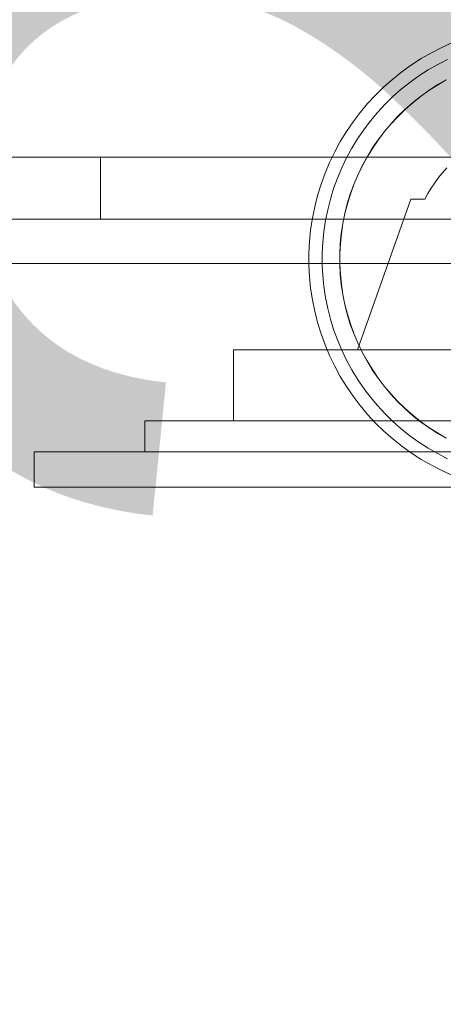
# Model space of a CAD drawing. Header units: millimetres. Extents: x -1970 to 61924, y -58230 to 6847.
# Tile 654 of 656: x 24132 to 24227, y 1073 to 1295. Entities that reach past the tile are written whole.
import ezdxf

# ---------------------------------------------------------------- set-up
doc = ezdxf.new("R2010")
doc.units = ezdxf.units.MM
for name, color, linetype, lineweight in [('COTAS_O', 1, 'Continuous', 0), ('COTAS_P', 1, 'Continuous', 0), ('lateral_briquetadora', 7, 'Continuous', 0), ('lateral_C05', 7, 'Continuous', 0)]:
    doc.layers.add(name, color=color, linetype=linetype, lineweight=lineweight)
doc.dimstyles.new('R19_100', dxfattribs={"dimtxt": 250, "dimasz": 150, "dimexe": 150, "dimexo": 80, "dimgap": 100, "dimtad": 1, "dimtih": 1, "dimtoh": 1, "dimdsep": 46, "dimcen": 0.09, "dimadec": 0, "dimazin": 0, "dimtfac": 1, "dimtdec": 4, "dimtofl": 0, "dimtmove": 0, "dimatfit": 3, "dimfxl": 1, "dimtolj": 1, "dimtzin": 0, "dimarcsym": 0})

# ---------------------------------------------------------------- blocks, each defined once
blk = doc.blocks.new('DIM_R26_4')
at = {"layer": 'COTAS_P'}
for p, q in [((15248.37, 1279.09), (24311.82, 4109.09)), ((24311.82, 4109.09), (24155.23, 4107.34)), ((24311.82, 4109.09), (24182.05, 4021.43)), ((24580.07, 3250), (24311.82, 4109.09)), ((15248.37, 1279.09), (15378.14, 1366.76)), ((15248.37, 1279.09), (15404.97, 1280.85)), ((15516.62, 420), (15248.37, 1279.09))]:
    blk.add_line(p, q, dxfattribs=at)
blk.add_text('9495 P', height=250, rotation=17.3406, dxfattribs=at).set_placement((19750.29, 2789.55))
blk = doc.blocks.new('DIM_R26_23')
at = {"layer": 'COTAS_O'}
for p, q in [((23750.07, 2330), (24450.07, 2330)), ((24450.07, 2330), (24405.07, 2180)), ((24450.07, 0), (24450.07, 2330)), ((24450.07, 2330), (24495.07, 2180)), ((24450.07, 0), (24405.07, 150)), ((24450.07, 0), (24495.07, 150)), ((23750.07, 0), (24450.07, 0))]:
    blk.add_line(p, q, dxfattribs=at)
blk.add_text('2330 O', height=250, rotation=90, dxfattribs=at).set_placement((24350.07, 1165))

msp = doc.modelspace()

# ---------------------------------------------------------------- linework, layer by layer
at = {"layer": 'lateral_briquetadora'}
for p, q in [((23750.067, 1264), (25950.067, 1264)), ((23750.067, 1264), (24150.067, 1264)), ((24980.067, 1264), (24000.067, 1264)), ((24150.067, 1250), (24150.067, 1264)), ((24150.067, 1264), (25950.067, 1264)), ((23750.067, 1250), (25950.067, 1250)), ((23900.067, 1250), (25800.067, 1250)), ((23900.067, 1250), (24150.067, 1250)), ((24150.067, 1250), (25800.067, 1250)), ((23750.067, 1240), (25950.067, 1240)), ((23900.067, 1240), (25800.067, 1240))]:
    msp.add_line(p, q, dxfattribs=at)
at = {"layer": 'lateral_C05'}
for p, q in [((24224.72, 1287.546), (24227.072, 1288.751)), ((24227.072, 1288.751), (24229.48, 1289.838)), ((24222.431, 1286.224), (24224.72, 1287.546)), ((24218.066, 1283.248), (24220.212, 1284.791)), ((24220.212, 1284.791), (24222.431, 1286.224)), ((24223.996, 1283.665), (24226.155, 1284.911)), ((24226.155, 1284.911), (24228.373, 1286.048)), ((24216, 1281.6), (24218.066, 1283.248)), ((24219.877, 1280.857), (24221.901, 1282.312)), ((24221.901, 1282.312), (24223.996, 1283.665)), ((24212.127, 1278.007), (24214.018, 1279.852)), ((24214.018, 1279.852), (24216, 1281.6)), ((24217.928, 1279.302), (24219.877, 1280.857)), ((24224.132, 1279.04), (24226.061, 1280.286)), ((24224.155, 1279.007), (24226.081, 1280.251)), ((24226.061, 1280.286), (24228.049, 1281.433)), ((24226.081, 1280.251), (24228.068, 1281.398)), ((24210.329, 1276.069), (24212.127, 1278.007)), ((24214.274, 1275.912), (24216.059, 1277.653)), ((24216.059, 1277.653), (24217.928, 1279.302)), ((24220.474, 1276.269), (24222.268, 1277.7)), ((24220.499, 1276.238), (24222.292, 1277.668)), ((24222.268, 1277.7), (24224.132, 1279.04)), ((24222.292, 1277.668), (24224.155, 1279.007)), ((24208.63, 1274.045), (24210.329, 1276.069)), ((24212.578, 1274.084), (24214.274, 1275.912)), ((24218.752, 1274.75), (24220.474, 1276.269)), ((24218.78, 1274.72), (24220.499, 1276.238)), ((24207.035, 1271.938), (24208.63, 1274.045)), ((24210.976, 1272.174), (24212.578, 1274.084)), ((24215.548, 1271.464), (24217.109, 1273.147)), ((24215.578, 1271.438), (24217.138, 1273.119)), ((24217.109, 1273.147), (24218.752, 1274.75)), ((24217.138, 1273.119), (24218.78, 1274.72)), ((24205.546, 1269.755), (24207.035, 1271.938)), ((24209.471, 1270.187), (24210.976, 1272.174)), ((24214.072, 1269.705), (24215.548, 1271.464)), ((24214.103, 1269.681), (24215.578, 1271.438)), ((24204.168, 1267.5), (24205.546, 1269.755)), ((24208.066, 1268.127), (24209.471, 1270.187)), ((24212.686, 1267.876), (24214.072, 1269.705)), ((24212.718, 1267.852), (24214.103, 1269.681)), ((24202.904, 1265.179), (24204.168, 1267.5)), ((24206.766, 1266), (24208.066, 1268.127)), ((24211.393, 1265.979), (24212.686, 1267.876)), ((24211.426, 1265.957), (24212.718, 1267.852)), ((24201.758, 1262.798), (24202.904, 1265.179)), ((24205.574, 1263.811), (24206.766, 1266)), ((24210.196, 1264.02), (24211.393, 1265.979)), ((24210.23, 1264), (24211.426, 1265.957)), ((24200.731, 1260.363), (24201.758, 1262.798)), ((24204.492, 1261.564), (24205.574, 1263.811)), ((24208.102, 1259.936), (24209.098, 1262.004)), ((24208.138, 1259.919), (24209.133, 1261.986)), ((24209.098, 1262.004), (24210.196, 1264.02)), ((24209.133, 1261.986), (24210.23, 1264)), ((24199.827, 1257.88), (24200.731, 1260.363)), ((24203.524, 1259.267), (24204.492, 1261.564)), ((24207.21, 1257.82), (24208.102, 1259.936)), ((24207.247, 1257.806), (24208.138, 1259.919)), ((24226.345, 1259.364), (24227.254, 1260.481)), ((24227.254, 1260.481), (24228.215, 1261.554)), ((24199.048, 1255.355), (24199.827, 1257.88)), ((24202.671, 1256.924), (24203.524, 1259.267)), ((24206.425, 1255.663), (24207.21, 1257.82)), ((24206.463, 1255.65), (24207.247, 1257.806)), ((24224.694, 1257.006), (24225.491, 1258.205)), ((24225.491, 1258.205), (24226.345, 1259.364)), ((24198.396, 1252.794), (24199.048, 1255.355)), ((24201.936, 1254.542), (24202.671, 1256.924)), ((24205.748, 1253.469), (24206.425, 1255.663)), ((24205.787, 1253.459), (24206.463, 1255.65)), ((24223.277, 1254.5), (24223.955, 1255.77)), ((24223.955, 1255.77), (24224.694, 1257.006)), ((24201.321, 1252.126), (24201.936, 1254.542)), ((24205.182, 1251.245), (24205.748, 1253.469)), ((24205.221, 1251.236), (24205.787, 1253.459)), ((24208.067, 1220.5), (24220.067, 1254.5)), ((24220.067, 1254.5), (24223.277, 1254.5)), ((24197.873, 1250.203), (24198.396, 1252.794)), ((24200.827, 1249.682), (24201.321, 1252.126)), ((24204.727, 1248.995), (24205.182, 1251.245)), ((24204.766, 1248.988), (24205.221, 1251.236)), ((24197.479, 1247.59), (24197.873, 1250.203)), ((24200.456, 1247.217), (24200.827, 1249.682)), ((24204.385, 1246.725), (24204.727, 1248.995)), ((24204.424, 1246.72), (24204.766, 1248.988)), ((24197.216, 1244.961), (24197.479, 1247.59)), ((24200.207, 1244.737), (24200.456, 1247.217)), ((24204.156, 1244.441), (24204.385, 1246.725)), ((24204.196, 1244.438), (24204.424, 1246.72)), ((24197.084, 1242.321), (24197.216, 1244.961)), ((24200.083, 1242.247), (24200.207, 1244.737)), ((24204.042, 1242.148), (24204.156, 1244.441)), ((24204.082, 1242.147), (24204.196, 1244.438)), ((24197.084, 1239.679), (24197.084, 1242.321)), ((24200.083, 1239.753), (24200.083, 1242.247)), ((24204.042, 1239.852), (24204.042, 1242.148)), ((24204.082, 1239.853), (24204.082, 1242.147)), ((24197.216, 1237.039), (24197.084, 1239.679)), ((24200.207, 1237.263), (24200.083, 1239.753)), ((24204.156, 1237.559), (24204.042, 1239.852)), ((24204.196, 1237.562), (24204.082, 1239.853)), ((24204.385, 1235.275), (24204.156, 1237.559)), ((24204.424, 1235.28), (24204.196, 1237.562)), ((24197.479, 1234.41), (24197.216, 1237.039)), ((24200.456, 1234.783), (24200.207, 1237.263)), ((24204.727, 1233.005), (24204.385, 1235.275)), ((24204.766, 1233.012), (24204.424, 1235.28)), ((24197.873, 1231.797), (24197.479, 1234.41)), ((24200.827, 1232.318), (24200.456, 1234.783)), ((24205.182, 1230.755), (24204.727, 1233.005)), ((24205.221, 1230.764), (24204.766, 1233.012)), ((24198.396, 1229.206), (24197.873, 1231.797)), ((24201.321, 1229.874), (24200.827, 1232.318)), ((24205.748, 1228.531), (24205.182, 1230.755)), ((24205.787, 1228.541), (24205.221, 1230.764)), ((24199.048, 1226.645), (24198.396, 1229.206)), ((24201.936, 1227.458), (24201.321, 1229.874)), ((24206.425, 1226.337), (24205.748, 1228.531)), ((24206.463, 1226.35), (24205.787, 1228.541)), ((24199.827, 1224.12), (24199.048, 1226.645)), ((24202.671, 1225.076), (24201.936, 1227.458)), ((24207.21, 1224.18), (24206.425, 1226.337)), ((24207.247, 1224.194), (24206.463, 1226.35)), ((24200.731, 1221.637), (24199.827, 1224.12)), ((24203.524, 1222.733), (24202.671, 1225.076)), ((24208.102, 1222.064), (24207.21, 1224.18)), ((24208.138, 1222.081), (24207.247, 1224.194)), ((24204.492, 1220.436), (24203.524, 1222.733)), ((24209.098, 1219.996), (24208.102, 1222.064)), ((24209.133, 1220.014), (24208.138, 1222.081)), ((24180.067, 1204.5), (24180.067, 1220.5)), ((24180.067, 1220.5), (24320.067, 1220.5)), ((24188.57, 1220.5), (24188.586, 1220.5)), ((24188.586, 1220.5), (24188.618, 1220.5)), ((24188.618, 1220.5), (24188.666, 1220.5)), ((24188.666, 1220.5), (24188.73, 1220.5)), ((24188.73, 1220.5), (24188.81, 1220.5)), ((24188.81, 1220.5), (24188.906, 1220.5)), ((24188.906, 1220.5), (24189.017, 1220.5)), ((24189.017, 1220.5), (24189.143, 1220.5)), ((24189.143, 1220.5), (24189.283, 1220.5)), ((24189.283, 1220.5), (24189.438, 1220.5)), ((24189.438, 1220.5), (24189.607, 1220.5)), ((24189.607, 1220.5), (24189.79, 1220.5)), ((24189.79, 1220.5), (24189.986, 1220.5)), ((24189.986, 1220.5), (24190.194, 1220.5)), ((24190.194, 1220.5), (24190.414, 1220.5)), ((24190.414, 1220.5), (24190.646, 1220.5)), ((24190.646, 1220.5), (24190.889, 1220.5)), ((24190.889, 1220.5), (24191.143, 1220.5)), ((24191.143, 1220.5), (24191.406, 1220.5)), ((24191.406, 1220.5), (24191.678, 1220.5)), ((24191.678, 1220.5), (24191.959, 1220.5)), ((24191.959, 1220.5), (24192.247, 1220.5)), ((24192.247, 1220.5), (24192.543, 1220.5)), ((24192.543, 1220.5), (24192.844, 1220.5)), ((24192.844, 1220.5), (24193.152, 1220.5)), ((24193.152, 1220.5), (24193.464, 1220.5)), ((24193.464, 1220.5), (24193.78, 1220.5)), ((24193.78, 1220.5), (24194.099, 1220.5)), ((24194.099, 1220.5), (24194.42, 1220.5)), ((24194.42, 1220.5), (24194.743, 1220.5)), ((24195.067, 1220.5), (24194.743, 1220.5)), ((24200.067, 1220.5), (24195.067, 1220.5)), ((24200.067, 1220.5), (24200.386, 1220.5)), ((24200.386, 1220.5), (24200.705, 1220.5)), ((24200.705, 1220.5), (24201.021, 1220.5)), ((24201.758, 1219.202), (24200.731, 1221.637)), ((24201.021, 1220.5), (24201.336, 1220.5)), ((24201.336, 1220.5), (24201.647, 1220.5)), ((24201.647, 1220.5), (24201.954, 1220.5)), ((24201.954, 1220.5), (24202.257, 1220.5)), ((24202.257, 1220.5), (24202.555, 1220.5)), ((24202.555, 1220.5), (24202.847, 1220.5)), ((24202.847, 1220.5), (24203.132, 1220.5)), ((24203.132, 1220.5), (24203.409, 1220.5)), ((24203.409, 1220.5), (24203.679, 1220.5)), ((24203.679, 1220.5), (24203.94, 1220.5)), ((24203.94, 1220.5), (24204.191, 1220.5)), ((24204.191, 1220.5), (24204.433, 1220.5)), ((24204.433, 1220.5), (24204.664, 1220.5)), ((24205.574, 1218.189), (24204.492, 1220.436)), ((24204.664, 1220.5), (24204.884, 1220.5)), ((24204.884, 1220.5), (24205.092, 1220.5)), ((24205.092, 1220.5), (24205.288, 1220.5)), ((24205.288, 1220.5), (24205.472, 1220.5)), ((24205.472, 1220.5), (24205.643, 1220.5)), ((24205.643, 1220.5), (24205.8, 1220.5)), ((24205.8, 1220.5), (24205.943, 1220.5)), ((24206.073, 1220.5), (24205.943, 1220.5)), ((24206.188, 1220.5), (24206.073, 1220.5)), ((24206.288, 1220.5), (24206.188, 1220.5)), ((24206.373, 1220.5), (24206.288, 1220.5)), ((24206.443, 1220.5), (24206.373, 1220.5)), ((24206.497, 1220.5), (24206.443, 1220.5)), ((24206.536, 1220.5), (24206.497, 1220.5)), ((24206.56, 1220.5), (24206.536, 1220.5)), ((24208.067, 1220.5), (24228.164, 1220.5)), ((24210.196, 1217.98), (24209.098, 1219.996)), ((24210.23, 1218), (24209.133, 1220.014)), ((24202.904, 1216.821), (24201.758, 1219.202)), ((24206.766, 1216), (24205.574, 1218.189)), ((24211.393, 1216.021), (24210.196, 1217.98)), ((24211.426, 1216.043), (24210.23, 1218)), ((24204.168, 1214.5), (24202.904, 1216.821)), ((24208.066, 1213.873), (24206.766, 1216)), ((24212.686, 1214.124), (24211.393, 1216.021)), ((24212.718, 1214.148), (24211.426, 1216.043)), ((24205.546, 1212.245), (24204.168, 1214.5)), ((24209.471, 1211.813), (24208.066, 1213.873)), ((24214.072, 1212.295), (24212.686, 1214.124)), ((24214.103, 1212.319), (24212.718, 1214.148)), ((24207.035, 1210.062), (24205.546, 1212.245)), ((24210.976, 1209.826), (24209.471, 1211.813)), ((24215.548, 1210.536), (24214.072, 1212.295)), ((24215.578, 1210.562), (24214.103, 1212.319)), ((24208.63, 1207.955), (24207.035, 1210.062)), ((24212.578, 1207.916), (24210.976, 1209.826)), ((24217.109, 1208.853), (24215.548, 1210.536)), ((24217.138, 1208.881), (24215.578, 1210.562)), ((24218.752, 1207.25), (24217.109, 1208.853)), ((24218.78, 1207.28), (24217.138, 1208.881)), ((24210.329, 1205.931), (24208.63, 1207.955)), ((24214.274, 1206.088), (24212.578, 1207.916)), ((24220.474, 1205.731), (24218.752, 1207.25)), ((24220.499, 1205.762), (24218.78, 1207.28)), ((24160.067, 1204.5), (24160.067, 1197.5)), ((24160.067, 1204.5), (24340.067, 1204.5)), ((24180.067, 1204.5), (24320.067, 1204.5)), ((24188.57, 1204.5), (24188.586, 1204.5)), ((24188.586, 1204.5), (24188.618, 1204.5)), ((24188.618, 1204.5), (24188.666, 1204.5)), ((24188.666, 1204.5), (24188.73, 1204.5)), ((24188.73, 1204.5), (24188.81, 1204.5)), ((24188.81, 1204.5), (24188.906, 1204.5)), ((24188.906, 1204.5), (24189.017, 1204.5)), ((24189.017, 1204.5), (24189.143, 1204.5)), ((24189.143, 1204.5), (24189.283, 1204.5)), ((24189.283, 1204.5), (24189.438, 1204.5)), ((24189.438, 1204.5), (24189.607, 1204.5)), ((24189.607, 1204.5), (24189.79, 1204.5)), ((24189.79, 1204.5), (24189.986, 1204.5)), ((24189.986, 1204.5), (24190.194, 1204.5)), ((24190.194, 1204.5), (24190.414, 1204.5)), ((24190.414, 1204.5), (24190.646, 1204.5)), ((24190.646, 1204.5), (24190.889, 1204.5)), ((24190.889, 1204.5), (24191.143, 1204.5)), ((24191.143, 1204.5), (24191.406, 1204.5)), ((24191.406, 1204.5), (24191.678, 1204.5)), ((24191.678, 1204.5), (24191.959, 1204.5)), ((24191.959, 1204.5), (24192.247, 1204.5)), ((24192.074, 1204.5), (24192.095, 1204.5)), ((24192.095, 1204.5), (24192.129, 1204.5)), ((24192.129, 1204.5), (24192.177, 1204.5)), ((24192.177, 1204.5), (24192.238, 1204.5)), ((24192.238, 1204.5), (24192.312, 1204.5)), ((24192.247, 1204.5), (24192.543, 1204.5)), ((24192.312, 1204.5), (24192.399, 1204.5)), ((24192.399, 1204.5), (24192.499, 1204.5)), ((24192.499, 1204.5), (24192.612, 1204.5)), ((24192.543, 1204.5), (24192.844, 1204.5)), ((24192.612, 1204.5), (24192.737, 1204.5)), ((24192.737, 1204.5), (24192.874, 1204.5)), ((24192.844, 1204.5), (24193.152, 1204.5)), ((24192.874, 1204.5), (24193.023, 1204.5)), ((24193.023, 1204.5), (24193.183, 1204.5)), ((24193.152, 1204.5), (24193.464, 1204.5)), ((24193.183, 1204.5), (24193.354, 1204.5)), ((24193.354, 1204.5), (24193.536, 1204.5)), ((24193.464, 1204.5), (24193.78, 1204.5)), ((24193.536, 1204.5), (24193.727, 1204.5)), ((24193.727, 1204.5), (24193.928, 1204.5)), ((24193.78, 1204.5), (24194.099, 1204.5)), ((24193.928, 1204.5), (24194.138, 1204.5)), ((24194.099, 1204.5), (24194.42, 1204.5)), ((24194.138, 1204.5), (24194.357, 1204.5)), ((24194.357, 1204.5), (24194.583, 1204.5)), ((24194.42, 1204.5), (24194.743, 1204.5)), ((24194.583, 1204.5), (24194.817, 1204.5)), ((24195.067, 1204.5), (24194.743, 1204.5)), ((24194.817, 1204.5), (24195.058, 1204.5)), ((24195.058, 1204.5), (24195.305, 1204.5)), ((24200.067, 1204.5), (24195.067, 1204.5)), ((24195.305, 1204.5), (24195.558, 1204.5)), ((24195.558, 1204.5), (24195.816, 1204.5)), ((24195.816, 1204.5), (24196.078, 1204.5)), ((24196.078, 1204.5), (24196.344, 1204.5)), ((24196.344, 1204.5), (24196.612, 1204.5)), ((24196.612, 1204.5), (24196.884, 1204.5)), ((24196.884, 1204.5), (24197.156, 1204.5)), ((24197.156, 1204.5), (24197.43, 1204.5)), ((24197.43, 1204.5), (24197.705, 1204.5)), ((24197.705, 1204.5), (24197.979, 1204.5)), ((24197.979, 1204.5), (24198.251, 1204.5)), ((24198.251, 1204.5), (24198.523, 1204.5)), ((24198.523, 1204.5), (24198.791, 1204.5)), ((24198.791, 1204.5), (24199.057, 1204.5)), ((24199.057, 1204.5), (24199.319, 1204.5)), ((24199.319, 1204.5), (24199.577, 1204.5)), ((24199.577, 1204.5), (24199.83, 1204.5)), ((24199.83, 1204.5), (24200.077, 1204.5)), ((24200.067, 1204.5), (24200.386, 1204.5)), ((24200.077, 1204.5), (24200.317, 1204.5)), ((24200.317, 1204.5), (24200.551, 1204.5)), ((24200.386, 1204.5), (24200.705, 1204.5)), ((24200.551, 1204.5), (24200.778, 1204.5)), ((24200.705, 1204.5), (24201.021, 1204.5)), ((24200.778, 1204.5), (24200.997, 1204.5)), ((24200.997, 1204.5), (24201.207, 1204.5)), ((24201.021, 1204.5), (24201.336, 1204.5)), ((24201.207, 1204.5), (24201.408, 1204.5)), ((24201.336, 1204.5), (24201.647, 1204.5)), ((24201.408, 1204.5), (24201.599, 1204.5)), ((24201.599, 1204.5), (24201.781, 1204.5)), ((24201.647, 1204.5), (24201.954, 1204.5)), ((24201.781, 1204.5), (24201.952, 1204.5)), ((24201.952, 1204.5), (24202.112, 1204.5)), ((24201.954, 1204.5), (24202.257, 1204.5)), ((24202.112, 1204.5), (24202.261, 1204.5)), ((24202.257, 1204.5), (24202.555, 1204.5)), ((24202.261, 1204.5), (24202.398, 1204.5)), ((24202.398, 1204.5), (24202.523, 1204.5)), ((24202.523, 1204.5), (24202.636, 1204.5)), ((24202.555, 1204.5), (24202.847, 1204.5)), ((24202.636, 1204.5), (24202.736, 1204.5)), ((24202.736, 1204.5), (24202.823, 1204.5)), ((24202.823, 1204.5), (24202.897, 1204.5)), ((24202.847, 1204.5), (24203.132, 1204.5)), ((24202.897, 1204.5), (24202.958, 1204.5)), ((24202.958, 1204.5), (24203.006, 1204.5)), ((24203.006, 1204.5), (24203.04, 1204.5)), ((24203.04, 1204.5), (24203.061, 1204.5)), ((24203.132, 1204.5), (24203.409, 1204.5)), ((24203.409, 1204.5), (24203.679, 1204.5)), ((24203.679, 1204.5), (24203.94, 1204.5)), ((24203.94, 1204.5), (24204.191, 1204.5)), ((24204.191, 1204.5), (24204.433, 1204.5)), ((24204.433, 1204.5), (24204.664, 1204.5)), ((24204.664, 1204.5), (24204.884, 1204.5)), ((24204.884, 1204.5), (24205.092, 1204.5)), ((24205.092, 1204.5), (24205.288, 1204.5)), ((24205.288, 1204.5), (24205.472, 1204.5)), ((24205.472, 1204.5), (24205.643, 1204.5)), ((24205.643, 1204.5), (24205.8, 1204.5)), ((24205.8, 1204.5), (24205.943, 1204.5)), ((24205.943, 1204.5), (24206.073, 1204.5)), ((24206.073, 1204.5), (24206.188, 1204.5)), ((24206.188, 1204.5), (24206.288, 1204.5)), ((24206.288, 1204.5), (24206.373, 1204.5)), ((24206.373, 1204.5), (24206.443, 1204.5)), ((24206.443, 1204.5), (24206.497, 1204.5)), ((24206.497, 1204.5), (24206.536, 1204.5)), ((24206.536, 1204.5), (24206.56, 1204.5)), ((24212.127, 1203.993), (24210.329, 1205.931)), ((24216.059, 1204.347), (24214.274, 1206.088)), ((24217.928, 1202.698), (24216.059, 1204.347)), ((24222.268, 1204.3), (24220.474, 1205.731)), ((24222.292, 1204.332), (24220.499, 1205.762)), ((24224.132, 1202.96), (24222.268, 1204.3)), ((24224.155, 1202.993), (24222.292, 1204.332)), ((24214.018, 1202.148), (24212.127, 1203.993)), ((24216, 1200.4), (24214.018, 1202.148)), ((24219.877, 1201.143), (24217.928, 1202.698)), ((24226.061, 1201.714), (24224.132, 1202.96)), ((24226.081, 1201.749), (24224.155, 1202.993)), ((24218.066, 1198.752), (24216, 1200.4)), ((24221.901, 1199.688), (24219.877, 1201.143)), ((24223.996, 1198.335), (24221.901, 1199.688)), ((24228.049, 1200.567), (24226.061, 1201.714)), ((24228.068, 1200.602), (24226.081, 1201.749)), ((24135.067, 1197.5), (24135.067, 1189.5)), ((24135.067, 1197.5), (24365.067, 1197.5)), ((24160.067, 1197.5), (24340.067, 1197.5)), ((24179.569, 1197.5), (24179.583, 1197.5)), ((24179.583, 1197.5), (24179.61, 1197.5)), ((24179.61, 1197.5), (24179.651, 1197.5)), ((24179.651, 1197.5), (24179.705, 1197.5)), ((24179.705, 1197.5), (24179.773, 1197.5)), ((24179.773, 1197.5), (24179.854, 1197.5)), ((24179.854, 1197.5), (24179.948, 1197.5)), ((24179.948, 1197.5), (24180.054, 1197.5)), ((24180.054, 1197.5), (24180.173, 1197.5)), ((24180.173, 1197.5), (24180.304, 1197.5)), ((24180.304, 1197.5), (24180.447, 1197.5)), ((24180.447, 1197.5), (24180.602, 1197.5)), ((24180.602, 1197.5), (24180.767, 1197.5)), ((24180.767, 1197.5), (24180.944, 1197.5)), ((24180.944, 1197.5), (24181.13, 1197.5)), ((24181.13, 1197.5), (24181.327, 1197.5)), ((24181.327, 1197.5), (24181.532, 1197.5)), ((24181.532, 1197.5), (24181.747, 1197.5)), ((24181.747, 1197.5), (24181.969, 1197.5)), ((24181.969, 1197.5), (24182.2, 1197.5)), ((24182.2, 1197.5), (24182.437, 1197.5)), ((24182.437, 1197.5), (24182.681, 1197.5)), ((24182.681, 1197.5), (24182.931, 1197.5)), ((24182.931, 1197.5), (24183.186, 1197.5)), ((24183.186, 1197.5), (24183.446, 1197.5)), ((24183.446, 1197.5), (24183.71, 1197.5)), ((24183.71, 1197.5), (24183.978, 1197.5)), ((24183.978, 1197.5), (24184.248, 1197.5)), ((24184.248, 1197.5), (24184.52, 1197.5)), ((24184.52, 1197.5), (24184.793, 1197.5)), ((24184.793, 1197.5), (24185.067, 1197.5)), ((24185.067, 1197.5), (24210.067, 1197.5)), ((24192.074, 1197.5), (24192.095, 1197.5)), ((24192.095, 1197.5), (24192.129, 1197.5)), ((24192.129, 1197.5), (24192.177, 1197.5)), ((24192.177, 1197.5), (24192.238, 1197.5)), ((24192.238, 1197.5), (24192.312, 1197.5)), ((24192.312, 1197.5), (24192.399, 1197.5)), ((24192.399, 1197.5), (24192.499, 1197.5)), ((24192.499, 1197.5), (24192.612, 1197.5)), ((24192.612, 1197.5), (24192.737, 1197.5)), ((24192.737, 1197.5), (24192.874, 1197.5)), ((24192.874, 1197.5), (24193.023, 1197.5)), ((24193.023, 1197.5), (24193.183, 1197.5)), ((24193.183, 1197.5), (24193.354, 1197.5)), ((24193.354, 1197.5), (24193.536, 1197.5)), ((24193.536, 1197.5), (24193.727, 1197.5)), ((24193.727, 1197.5), (24193.928, 1197.5)), ((24193.928, 1197.5), (24194.138, 1197.5)), ((24194.138, 1197.5), (24194.357, 1197.5)), ((24194.357, 1197.5), (24194.583, 1197.5)), ((24194.583, 1197.5), (24194.817, 1197.5)), ((24194.817, 1197.5), (24195.058, 1197.5)), ((24195.058, 1197.5), (24195.305, 1197.5)), ((24195.305, 1197.5), (24195.558, 1197.5)), ((24195.558, 1197.5), (24195.816, 1197.5)), ((24195.816, 1197.5), (24196.078, 1197.5)), ((24196.078, 1197.5), (24196.344, 1197.5)), ((24196.344, 1197.5), (24196.612, 1197.5)), ((24196.612, 1197.5), (24196.884, 1197.5)), ((24196.884, 1197.5), (24197.156, 1197.5)), ((24197.156, 1197.5), (24197.43, 1197.5)), ((24197.43, 1197.5), (24197.705, 1197.5)), ((24197.705, 1197.5), (24197.979, 1197.5)), ((24197.979, 1197.5), (24198.251, 1197.5)), ((24198.251, 1197.5), (24198.523, 1197.5)), ((24198.523, 1197.5), (24198.791, 1197.5)), ((24198.791, 1197.5), (24199.057, 1197.5)), ((24199.057, 1197.5), (24199.319, 1197.5)), ((24199.319, 1197.5), (24199.577, 1197.5)), ((24199.577, 1197.5), (24199.83, 1197.5)), ((24199.83, 1197.5), (24200.077, 1197.5)), ((24200.077, 1197.5), (24200.317, 1197.5)), ((24200.317, 1197.5), (24200.551, 1197.5)), ((24200.551, 1197.5), (24200.778, 1197.5)), ((24200.778, 1197.5), (24200.997, 1197.5)), ((24200.997, 1197.5), (24201.207, 1197.5)), ((24201.207, 1197.5), (24201.408, 1197.5)), ((24201.408, 1197.5), (24201.599, 1197.5)), ((24201.599, 1197.5), (24201.781, 1197.5)), ((24201.781, 1197.5), (24201.952, 1197.5)), ((24201.952, 1197.5), (24202.112, 1197.5)), ((24202.112, 1197.5), (24202.261, 1197.5)), ((24202.261, 1197.5), (24202.398, 1197.5)), ((24202.398, 1197.5), (24202.523, 1197.5)), ((24202.523, 1197.5), (24202.636, 1197.5)), ((24202.636, 1197.5), (24202.736, 1197.5)), ((24202.736, 1197.5), (24202.823, 1197.5)), ((24202.823, 1197.5), (24202.897, 1197.5)), ((24202.897, 1197.5), (24202.958, 1197.5)), ((24202.958, 1197.5), (24203.006, 1197.5)), ((24203.006, 1197.5), (24203.04, 1197.5)), ((24203.04, 1197.5), (24203.061, 1197.5)), ((24210.067, 1197.5), (24210.337, 1197.5)), ((24210.337, 1197.5), (24210.607, 1197.5)), ((24210.607, 1197.5), (24210.875, 1197.5)), ((24210.875, 1197.5), (24211.14, 1197.5)), ((24211.14, 1197.5), (24211.404, 1197.5)), ((24211.404, 1197.5), (24211.664, 1197.5)), ((24211.664, 1197.5), (24211.92, 1197.5)), ((24211.92, 1197.5), (24212.172, 1197.5)), ((24212.172, 1197.5), (24212.419, 1197.5)), ((24212.419, 1197.5), (24212.66, 1197.5)), ((24212.66, 1197.5), (24212.895, 1197.5)), ((24212.895, 1197.5), (24213.123, 1197.5)), ((24213.123, 1197.5), (24213.344, 1197.5)), ((24213.344, 1197.5), (24213.557, 1197.5)), ((24213.557, 1197.5), (24213.761, 1197.5)), ((24213.761, 1197.5), (24213.957, 1197.5)), ((24213.957, 1197.5), (24214.143, 1197.5)), ((24214.143, 1197.5), (24214.319, 1197.5)), ((24214.319, 1197.5), (24214.485, 1197.5)), ((24214.485, 1197.5), (24214.641, 1197.5)), ((24214.641, 1197.5), (24214.785, 1197.5)), ((24214.785, 1197.5), (24214.918, 1197.5)), ((24214.918, 1197.5), (24215.039, 1197.5)), ((24215.039, 1197.5), (24215.149, 1197.5)), ((24215.149, 1197.5), (24215.246, 1197.5)), ((24215.246, 1197.5), (24215.331, 1197.5)), ((24215.331, 1197.5), (24215.403, 1197.5)), ((24215.403, 1197.5), (24215.462, 1197.5)), ((24215.462, 1197.5), (24215.508, 1197.5)), ((24215.508, 1197.5), (24215.541, 1197.5)), ((24215.541, 1197.5), (24215.561, 1197.5)), ((24220.212, 1197.209), (24218.066, 1198.752)), ((24226.155, 1197.089), (24223.996, 1198.335)), ((24222.431, 1195.776), (24220.212, 1197.209)), ((24224.72, 1194.454), (24222.431, 1195.776)), ((24228.373, 1195.952), (24226.155, 1197.089)), ((24227.072, 1193.249), (24224.72, 1194.454)), ((24229.48, 1192.162), (24227.072, 1193.249)), ((24135.067, 1189.5), (24365.067, 1189.5)), ((24179.569, 1189.5), (24179.583, 1189.5)), ((24179.583, 1189.5), (24179.61, 1189.5)), ((24179.61, 1189.5), (24179.651, 1189.5)), ((24179.651, 1189.5), (24179.705, 1189.5)), ((24179.705, 1189.5), (24179.773, 1189.5)), ((24179.773, 1189.5), (24179.854, 1189.5)), ((24179.854, 1189.5), (24179.948, 1189.5)), ((24179.948, 1189.5), (24180.054, 1189.5)), ((24180.054, 1189.5), (24180.173, 1189.5)), ((24180.173, 1189.5), (24180.304, 1189.5)), ((24180.304, 1189.5), (24180.447, 1189.5)), ((24180.447, 1189.5), (24180.602, 1189.5)), ((24180.602, 1189.5), (24180.767, 1189.5)), ((24180.767, 1189.5), (24180.944, 1189.5)), ((24180.944, 1189.5), (24181.13, 1189.5)), ((24181.13, 1189.5), (24181.327, 1189.5)), ((24181.327, 1189.5), (24181.532, 1189.5)), ((24181.532, 1189.5), (24181.747, 1189.5)), ((24181.747, 1189.5), (24181.969, 1189.5)), ((24181.969, 1189.5), (24182.2, 1189.5)), ((24182.2, 1189.5), (24182.437, 1189.5)), ((24182.437, 1189.5), (24182.681, 1189.5)), ((24182.681, 1189.5), (24182.931, 1189.5)), ((24182.931, 1189.5), (24183.186, 1189.5)), ((24183.186, 1189.5), (24183.446, 1189.5)), ((24183.446, 1189.5), (24183.71, 1189.5)), ((24183.71, 1189.5), (24183.978, 1189.5)), ((24183.978, 1189.5), (24184.248, 1189.5)), ((24184.248, 1189.5), (24184.52, 1189.5)), ((24184.52, 1189.5), (24184.793, 1189.5)), ((24184.793, 1189.5), (24185.067, 1189.5)), ((24185.067, 1189.5), (24210.067, 1189.5)), ((24210.067, 1189.5), (24210.337, 1189.5)), ((24210.337, 1189.5), (24210.607, 1189.5)), ((24210.607, 1189.5), (24210.875, 1189.5)), ((24210.875, 1189.5), (24211.14, 1189.5)), ((24211.14, 1189.5), (24211.404, 1189.5)), ((24211.404, 1189.5), (24211.664, 1189.5)), ((24211.664, 1189.5), (24211.92, 1189.5)), ((24211.92, 1189.5), (24212.172, 1189.5)), ((24212.172, 1189.5), (24212.419, 1189.5)), ((24212.419, 1189.5), (24212.66, 1189.5)), ((24212.66, 1189.5), (24212.895, 1189.5)), ((24212.895, 1189.5), (24213.123, 1189.5)), ((24213.123, 1189.5), (24213.344, 1189.5)), ((24213.344, 1189.5), (24213.557, 1189.5)), ((24213.557, 1189.5), (24213.761, 1189.5)), ((24213.761, 1189.5), (24213.957, 1189.5)), ((24213.957, 1189.5), (24214.143, 1189.5)), ((24214.143, 1189.5), (24214.319, 1189.5)), ((24214.319, 1189.5), (24214.485, 1189.5)), ((24214.485, 1189.5), (24214.641, 1189.5)), ((24214.641, 1189.5), (24214.785, 1189.5)), ((24214.785, 1189.5), (24214.918, 1189.5)), ((24214.918, 1189.5), (24215.039, 1189.5)), ((24215.039, 1189.5), (24215.149, 1189.5)), ((24215.149, 1189.5), (24215.246, 1189.5)), ((24215.246, 1189.5), (24215.331, 1189.5)), ((24215.331, 1189.5), (24215.403, 1189.5)), ((24215.403, 1189.5), (24215.462, 1189.5)), ((24215.462, 1189.5), (24215.508, 1189.5)), ((24215.508, 1189.5), (24215.541, 1189.5)), ((24215.541, 1189.5), (24215.561, 1189.5))]:
    msp.add_line(p, q, dxfattribs=at)

# ---------------------------------------------------------------- dimensions: what is measured, and where the dimension line sits
at = {"layer": 'COTAS_O'}
dim = msp.add_aligned_dim(p1=(23750.067, 0), p2=(23750.067, 2330), distance=-700, text='<> O', dimstyle='R19_100', dxfattribs=at)
dim.commit()
dim.dimension.update_dxf_attribs({"geometry": 'DIM_R26_23', "text_midpoint": (24450.067, 1165)})
at = {"layer": 'COTAS_P'}
dim = msp.add_aligned_dim(p1=(15516.618, 420), p2=(24580.067, 3250), distance=900, text='<> P', dimstyle='R19_100', dxfattribs=at)
dim.commit()
dim.dimension.update_dxf_attribs({"geometry": 'DIM_R26_4', "text_midpoint": (19780.096, 2694.095)})

doc.saveas('drawing.dxf')
